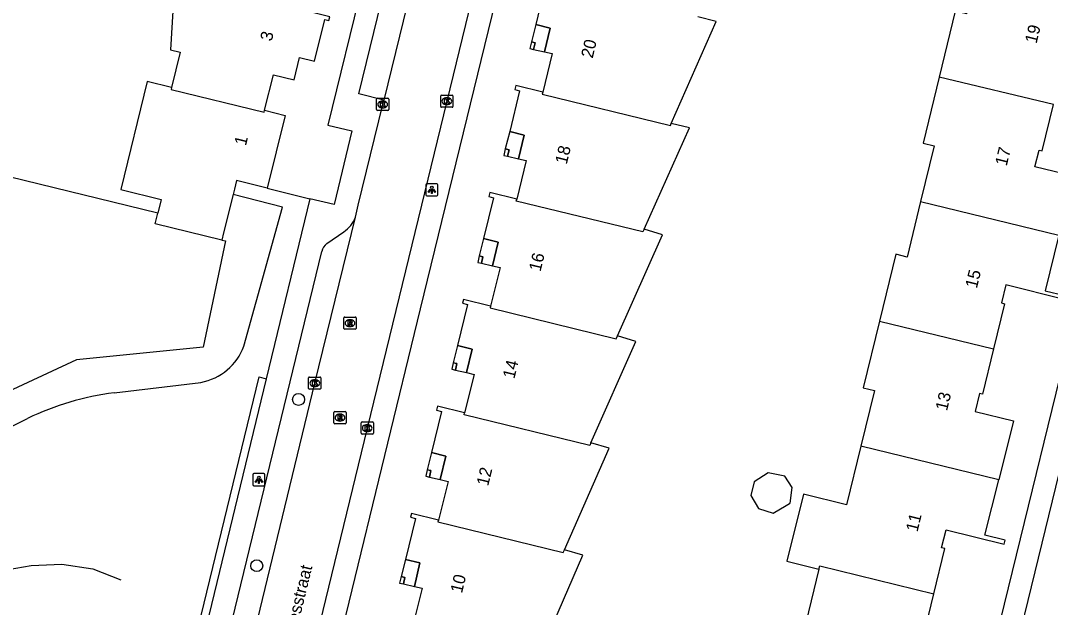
# Model space of a CAD drawing. Extents: x 163268 to 164360, y 381529 to 382285.
# Drawn here: x 164022.9 to 164107.1, y 382109.9 to 382157.9 of the extents above; entities that cross this region are included whole.
import ezdxf

# ---------------------------------------------------------------- set-up
doc = ezdxf.new("R2010")
doc.units = 0
for name, color, linetype in [('IMGEO_Boom', 7, 'Continuous'), ('IMGEO_Groenvoorziening', 7, 'Continuous'), ('IMGEO_Haag', 7, 'Continuous'), ('IMGEO_Hek', 7, 'Continuous'), ('IMGEO_Kolk', 7, 'Continuous'), ('IMGEO_Lichtpunt', 7, 'Continuous'), ('IMGEO_Meer_plas_ven_vijver', 7, 'Continuous'), ('IMGEO_Openbare_ruimte_label', 7, 'Continuous'), ('IMGEO_Pand', 7, 'Continuous'), ('IMGEO_Pand_nummerreeks', 7, 'Continuous'), ('IMGEO_Pand_overbouw', 7, 'Continuous'), ('IMGEO_Rijbaan_lokaal_open', 7, 'Continuous'), ('IMGEO_Rioolput', 7, 'Continuous'), ('IMGEO_Voetpad_open', 7, 'Continuous'), ('IMGEO_Walbescherming', 7, 'Continuous')]:
    doc.layers.add(name, color=color, linetype=linetype)

msp = doc.modelspace()

# ---------------------------------------------------------------- linework, layer by layer
at = {"layer": 'IMGEO_Boom'}
for centre in [(164045.641, 382126.902), (164042.225, 382113.307)]:
    msp.add_circle(centre, 0.489, dxfattribs=at)
at = {"layer": 'IMGEO_Groenvoorziening'}
for points in [[(164041.179, 382131.271), (164044.324, 382142.632), (164040.29, 382143.669)], [(164043.085, 382144.179), (164046.57, 382143.324)], [(164030.553, 382127.455), (164037.663, 382128.295)], [(164014.687, 382120.986), (164023.481, 382125.354)]]:
    msp.add_lwpolyline(points, dxfattribs=at)
for centre, radius, start, end in [((164036.753, 382132.935), 4.729, 281.09592, 339.39432), ((164033.621, 382104.176), 23.48, 97.50733, 115.58469)]:
    msp.add_arc(centre, radius, start, end, dxfattribs=at)
at = {"layer": 'IMGEO_Haag'}
msp.add_lwpolyline([(164036.608, 382102.251), (164036.024, 382102.399), (164042.415, 382128.743), (164042.999, 382128.602)], dxfattribs=at)
at = {"layer": 'IMGEO_Hek'}
msp.add_lwpolyline([(164009.714, 382098.078), (164009.77, 382100.609), (164010.173, 382103.086), (164014.977, 382108.956), (164016.691, 382110.836), (164018.869, 382112.131), (164021.259, 382112.884), (164023.765, 382113.328), (164026.295, 382113.418), (164028.808, 382113.06), (164031.103, 382112.136)], dxfattribs=at)
at = {"layer": 'IMGEO_Kolk'}
for p, q in [((164052.022, 382150.606), (164052.022, 382151.458)), ((164052.097, 382151.532), (164052.949, 382151.532)), ((164052.51, 382151.312), (164052.535, 382151.312)), ((164053.023, 382151.458), (164053.023, 382150.606)), ((164057.269, 382150.872), (164057.269, 382151.724)), ((164057.344, 382151.798), (164058.196, 382151.798)), ((164057.757, 382151.578), (164057.782, 382151.578)), ((164058.27, 382151.724), (164058.27, 382150.872)), ((164052.949, 382150.532), (164052.097, 382150.532)), ((164052.533, 382150.752), (164052.508, 382150.752)), ((164058.196, 382150.798), (164057.344, 382150.798)), ((164057.78, 382151.018), (164057.755, 382151.018)), ((164046.468, 382127.81), (164046.468, 382128.662)), ((164046.543, 382128.736), (164047.395, 382128.736)), ((164046.956, 382128.516), (164046.981, 382128.516)), ((164047.469, 382128.662), (164047.469, 382127.81)), ((164047.395, 382127.736), (164046.543, 382127.736)), ((164046.979, 382127.956), (164046.954, 382127.956)), ((164050.759, 382124.137), (164050.759, 382124.989)), ((164050.834, 382125.063), (164051.686, 382125.063)), ((164051.76, 382124.989), (164051.76, 382124.137)), ((164051.27, 382124.283), (164051.245, 382124.283)), ((164051.247, 382124.843), (164051.272, 382124.843)), ((164051.686, 382124.063), (164050.834, 382124.063))]:
    msp.add_line(p, q, dxfattribs=at)
for points in [[(164052.022, 382150.606), (164052.022, 382151.458)], [(164052.097, 382151.532), (164052.949, 382151.532)], [(164052.343, 382151.232), (164052.466, 382151.232), (164052.466, 382151.081), (164052.596, 382151.232), (164052.76, 382151.232), (164052.614, 382151.081), (164052.767, 382150.832), (164052.615, 382150.832), (164052.53, 382150.996), (164052.466, 382150.929), (164052.466, 382150.832), (164052.343, 382150.832), (164052.343, 382151.232)], [(164053.023, 382151.458), (164053.023, 382150.606)], [(164057.269, 382150.872), (164057.269, 382151.724)], [(164057.344, 382151.798), (164058.196, 382151.798)], [(164057.59, 382151.498), (164057.713, 382151.498), (164057.713, 382151.347), (164057.843, 382151.498), (164058.007, 382151.498), (164057.861, 382151.347), (164058.014, 382151.098), (164057.862, 382151.098), (164057.777, 382151.262), (164057.713, 382151.195), (164057.713, 382151.098), (164057.59, 382151.098), (164057.59, 382151.498)], [(164058.27, 382151.724), (164058.27, 382150.872)], [(164052.949, 382150.532), (164052.097, 382150.532)], [(164058.196, 382150.798), (164057.344, 382150.798)], [(164046.468, 382127.81), (164046.468, 382128.662)], [(164046.543, 382128.736), (164047.395, 382128.736)], [(164046.789, 382128.436), (164046.912, 382128.436), (164046.912, 382128.285), (164047.042, 382128.436), (164047.206, 382128.436), (164047.06, 382128.285), (164047.213, 382128.036), (164047.061, 382128.036), (164046.976, 382128.2), (164046.912, 382128.133), (164046.912, 382128.036), (164046.789, 382128.036), (164046.789, 382128.436)], [(164047.469, 382128.662), (164047.469, 382127.81)], [(164047.395, 382127.736), (164046.543, 382127.736)], [(164050.759, 382124.137), (164050.759, 382124.989)], [(164050.834, 382125.063), (164051.686, 382125.063)], [(164051.76, 382124.989), (164051.76, 382124.137)], [(164051.08, 382124.763), (164051.203, 382124.763), (164051.203, 382124.612), (164051.333, 382124.763), (164051.497, 382124.763), (164051.351, 382124.612), (164051.504, 382124.363), (164051.352, 382124.363), (164051.267, 382124.527), (164051.203, 382124.46), (164051.203, 382124.363), (164051.08, 382124.363), (164051.08, 382124.763)], [(164051.686, 382124.063), (164050.834, 382124.063)]]:
    msp.add_lwpolyline(points, dxfattribs=at)
for centre, start, end in [((164052.099, 382151.456), 91.55205, 178.44795), ((164052.099, 382151.456), 91.55205, 178.44795), ((164052.947, 382151.456), 1.55205, 88.44795), ((164052.947, 382151.456), 1.55205, 88.44795), ((164057.346, 382151.722), 91.55205, 178.44795), ((164057.346, 382151.722), 91.55205, 178.44795), ((164058.194, 382151.722), 1.55205, 88.44795), ((164058.194, 382151.722), 1.55205, 88.44795), ((164052.099, 382150.608), 181.55205, 268.44795), ((164052.099, 382150.608), 181.55205, 268.44795), ((164052.947, 382150.608), 271.55205, 358.44795), ((164052.947, 382150.608), 271.55205, 358.44795), ((164057.346, 382150.874), 181.55205, 268.44795), ((164057.346, 382150.874), 181.55205, 268.44795), ((164058.194, 382150.874), 271.55205, 358.44795), ((164058.194, 382150.874), 271.55205, 358.44795), ((164046.545, 382128.66), 91.55205, 178.44795), ((164046.545, 382128.66), 91.55205, 178.44795), ((164047.393, 382128.66), 1.55205, 88.44795), ((164047.393, 382128.66), 1.55205, 88.44795), ((164046.545, 382127.812), 181.55205, 268.44795), ((164046.545, 382127.812), 181.55205, 268.44795), ((164047.393, 382127.812), 271.55205, 358.44795), ((164047.393, 382127.812), 271.55205, 358.44795), ((164050.836, 382124.987), 91.55205, 178.44795), ((164050.836, 382124.987), 91.55205, 178.44795), ((164051.684, 382124.987), 1.55205, 88.44795), ((164051.684, 382124.987), 1.55205, 88.44795), ((164050.836, 382124.139), 181.55205, 268.44795), ((164050.836, 382124.139), 181.55205, 268.44795), ((164051.684, 382124.139), 271.55205, 358.44795), ((164051.684, 382124.139), 271.55205, 358.44795)]:
    msp.add_arc(centre, 0.0765, start, end, dxfattribs=at)
for centre, major_axis, ratio, start_param, end_param in [((164052.509, 382151.032), (-0.387, 0.002), 0.722429, 4.712389, 7.853982), ((164052.534, 382151.032), (-0.39, 0.002), 0.717154, 1.570796, 4.712389), ((164057.756, 382151.298), (-0.387, 0.002), 0.722429, 4.712389, 7.853982), ((164057.781, 382151.298), (-0.39, 0.002), 0.717154, 1.570796, 4.712389), ((164046.955, 382128.236), (-0.387, 0.002), 0.722429, 4.712389, 7.853982), ((164046.98, 382128.236), (-0.39, 0.002), 0.717154, 1.570796, 4.712389), ((164051.246, 382124.563), (-0.387, 0.002), 0.722429, 4.712389, 7.853982), ((164051.271, 382124.563), (-0.39, 0.002), 0.717154, 1.570796, 4.712389)]:
    msp.add_ellipse(centre, major_axis=major_axis, ratio=ratio, start_param=start_param, end_param=end_param, dxfattribs=at)
at = {"layer": 'IMGEO_Lichtpunt'}
for p, q in [((164056.044, 382144.45), (164056.044, 382143.643)), ((164056.044, 382144.45), (164056.044, 382143.643)), ((164056.946, 382144.545), (164056.138, 382144.545)), ((164056.946, 382144.545), (164056.138, 382144.545)), ((164057.04, 382143.643), (164057.04, 382144.45)), ((164057.04, 382143.643), (164057.04, 382144.45)), ((164056.138, 382143.549), (164056.946, 382143.549)), ((164056.138, 382143.549), (164056.946, 382143.549)), ((164041.898, 382120.74), (164041.898, 382119.933)), ((164041.898, 382120.74), (164041.898, 382119.933)), ((164042.8, 382120.835), (164041.992, 382120.835)), ((164042.8, 382120.835), (164041.992, 382120.835)), ((164042.894, 382119.933), (164042.894, 382120.74)), ((164042.894, 382119.933), (164042.894, 382120.74)), ((164041.992, 382119.839), (164042.8, 382119.839)), ((164041.992, 382119.839), (164042.8, 382119.839))]:
    msp.add_line(p, q, dxfattribs=at)
for points in [[(164056.418, 382144.114), (164056.457, 382144.086), (164056.269, 382143.824), (164056.231, 382143.851), (164056.418, 382144.114)], [(164056.52, 382144.066), (164056.567, 382144.066), (164056.567, 382143.744), (164056.52, 382143.744), (164056.52, 382144.066)], [(164056.63, 382144.086), (164056.668, 382144.113), (164056.855, 382143.851), (164056.816, 382143.823), (164056.63, 382144.086)], [(164042.272, 382120.404), (164042.311, 382120.376), (164042.123, 382120.114), (164042.085, 382120.141), (164042.272, 382120.404)], [(164042.374, 382120.356), (164042.421, 382120.356), (164042.421, 382120.034), (164042.374, 382120.034), (164042.374, 382120.356)], [(164042.484, 382120.376), (164042.522, 382120.403), (164042.709, 382120.141), (164042.67, 382120.113), (164042.484, 382120.376)]]:
    msp.add_lwpolyline(points, dxfattribs=at)
for centre in [(164056.543, 382144.248), (164042.397, 382120.538)]:
    msp.add_circle(centre, 0.0994, dxfattribs=at)
for centre, start, end in [((164056.138, 382144.45), 90, 180), ((164056.138, 382144.45), 90, 180), ((164056.946, 382144.45), 0, 90), ((164056.946, 382144.45), 0, 90), ((164056.138, 382143.643), 180, 270), ((164056.138, 382143.643), 180, 270), ((164056.946, 382143.643), 270, 0), ((164056.946, 382143.643), 270, 360), ((164041.992, 382120.74), 90, 180), ((164041.992, 382120.74), 90, 180), ((164042.8, 382120.74), 0, 90), ((164042.8, 382120.74), 0, 90), ((164041.992, 382119.933), 180, 270), ((164041.992, 382119.933), 180, 270), ((164042.8, 382119.933), 270, 0), ((164042.8, 382119.933), 270, 360)]:
    msp.add_arc(centre, 0.0946, start, end, dxfattribs=at)
at = {"layer": 'IMGEO_Meer_plas_ven_vijver'}
for points in [[(164034.127, 382142.141), (164008.56, 382148.37)], [(164039.371, 382139.944), (164039.667, 382139.882), (164037.835, 382131.184), (164027.492, 382130.135), (164018.688, 382126.062), (164011.891, 382122.473), (164006.757, 382122.193), (164004.424, 382122.535)]]:
    msp.add_lwpolyline(points, dxfattribs=at)
at = {"layer": 'IMGEO_Pand'}
for points in [[(164100.507, 382163.38), (164100.431, 382163.07), (164101.345, 382162.847), (164100.27, 382158.446), (164099.357, 382158.67), (164098.035, 382153.262)], [(164037.303, 382160.854), (164035.125, 382161.378), (164035.05, 382161.067), (164035.487, 382160.961), (164035.163, 382155.493), (164035.958, 382155.3), (164035.256, 382152.409)], [(164067.746, 382160.771), (164065.534, 382161.314), (164065.454, 382161.005), (164065.851, 382160.902), (164065.036, 382157.561), (164066.227, 382157.268), (164065.764, 382155.345), (164066.396, 382155.193), (164065.614, 382152.043)], [(164042.869, 382150.558), (164043.584, 382153.452), (164045.274, 382153.035), (164045.73, 382154.88), (164046.954, 382154.578), (164047.792, 382157.973), (164048.111, 382157.893), (164048.189, 382158.199), (164044.724, 382159.068)], [(164076.126, 382149.465), (164079.804, 382157.816), (164078.3, 382158.192)], [(164064.987, 382156.064), (164064.682, 382156.139), (164064.562, 382155.612), (164064.867, 382155.537), (164064.987, 382156.064)], [(164035.256, 382152.409), (164033.254, 382152.896), (164031.114, 382144.066), (164034.401, 382143.27), (164034.127, 382142.141)], [(164098.035, 382153.262), (164096.717, 382147.867), (164097.631, 382147.644), (164096.518, 382143.091)], [(164107.391, 382151.016), (164098.035, 382153.262)], [(164035.256, 382152.409), (164035.218, 382152.254), (164042.831, 382150.403), (164042.869, 382150.558)], [(164065.614, 382152.043), (164063.411, 382152.584), (164063.326, 382152.255), (164063.723, 382152.152), (164062.909, 382148.81), (164064.099, 382148.518), (164063.637, 382146.595), (164064.268, 382146.443), (164063.486, 382143.292)], [(164065.614, 382152.043), (164065.574, 382151.88), (164076.062, 382149.318), (164076.126, 382149.465)], [(164042.869, 382150.558), (164044.558, 382150.14), (164043.085, 382144.179)], [(164107.833, 382140.351), (164109.013, 382145.159), (164105.854, 382145.928), (164106.206, 382147.29), (164106.469, 382147.224), (164107.391, 382151.016)], [(164073.91, 382140.837), (164077.619, 382149.118), (164076.126, 382149.465)], [(164062.859, 382147.315), (164062.554, 382147.39), (164062.434, 382146.863), (164062.739, 382146.788), (164062.859, 382147.315)], [(164043.085, 382144.179), (164040.57, 382144.799), (164040.399, 382144.108), (164040.29, 382143.669)], [(164040.29, 382143.669), (164039.514, 382140.525), (164039.371, 382139.944)], [(164063.486, 382143.292), (164061.281, 382143.834), (164061.194, 382143.501), (164061.591, 382143.398), (164060.777, 382140.056), (164061.967, 382139.764), (164061.505, 382137.841), (164062.136, 382137.689), (164061.354, 382134.538)], [(164073.91, 382140.837), (164073.807, 382140.608), (164063.445, 382143.128), (164063.486, 382143.292)], [(164096.518, 382143.091), (164095.409, 382138.551), (164094.496, 382138.775), (164093.16, 382133.31)], [(164096.518, 382143.091), (164107.833, 382140.351)], [(164039.371, 382139.944), (164033.915, 382141.266), (164034.127, 382142.141)], [(164071.715, 382132.1), (164075.408, 382140.38), (164073.91, 382140.837)], [(164107.833, 382140.351), (164106.717, 382135.8), (164108.325, 382135.397), (164108.253, 382135.09), (164103.486, 382136.266), (164103.127, 382134.794), (164103.39, 382134.728), (164102.491, 382131.031)], [(164060.727, 382138.567), (164060.422, 382138.642), (164060.302, 382138.115), (164060.607, 382138.04), (164060.727, 382138.567)], [(164061.354, 382134.538), (164059.143, 382135.081), (164059.061, 382134.765), (164059.458, 382134.662), (164058.644, 382131.32), (164059.834, 382131.028), (164059.372, 382129.105), (164060.003, 382128.953), (164059.221, 382125.802)], [(164061.354, 382134.538), (164061.318, 382134.393), (164071.614, 382131.874), (164071.715, 382132.1)], [(164093.16, 382133.31), (164091.83, 382127.866), (164092.744, 382127.643), (164091.629, 382123.08)], [(164093.16, 382133.31), (164102.491, 382131.031)], [(164069.55, 382123.354), (164073.214, 382131.649), (164071.715, 382132.1)], [(164102.491, 382131.031), (164101.59, 382127.327), (164101.327, 382127.393), (164100.968, 382125.921), (164104.124, 382125.153), (164102.905, 382120.316)], [(164058.6, 382129.83), (164058.295, 382129.905), (164058.175, 382129.378), (164058.48, 382129.303), (164058.6, 382129.83)], [(164059.221, 382125.802), (164057.013, 382126.344), (164056.927, 382126.015), (164057.324, 382125.912), (164056.508, 382122.56), (164057.698, 382122.267), (164057.236, 382120.345), (164057.868, 382120.193), (164057.085, 382117.042)], [(164069.55, 382123.354), (164069.454, 382123.136), (164059.18, 382125.637), (164059.221, 382125.802)], [(164067.386, 382114.609), (164071.053, 382122.909), (164069.55, 382123.354)], [(164091.629, 382123.08), (164090.46, 382118.295), (164086.928, 382119.157), (164085.589, 382113.675), (164088.207, 382113.035)], [(164102.905, 382120.316), (164091.629, 382123.08)], [(164056.471, 382121.081), (164056.166, 382121.156), (164056.046, 382120.629), (164056.351, 382120.554), (164056.471, 382121.081)], [(164085.514, 382118.228), (164085.653, 382118.31), (164085.791, 382118.391), (164085.841, 382118.42), (164086.008, 382119.69), (164085.415, 382120.623), (164084.043, 382120.909), (164082.9, 382120.153), (164082.637, 382119.035), (164083.247, 382117.985), (164084.446, 382117.6), (164085.514, 382118.228)], [(164097.601, 382111.008), (164098.501, 382114.71), (164098.238, 382114.776), (164098.597, 382116.248), (164103.352, 382115.071), (164103.426, 382115.385), (164101.77, 382115.811), (164102.905, 382120.316)], [(164057.085, 382117.042), (164054.884, 382117.582), (164054.802, 382117.268), (164055.199, 382117.165), (164054.385, 382113.823), (164055.575, 382113.531), (164055.113, 382111.608), (164055.744, 382111.456), (164054.962, 382108.305)], [(164057.085, 382117.042), (164057.047, 382116.888), (164067.288, 382114.387), (164067.386, 382114.609)], [(164065.293, 382105.846), (164068.887, 382114.159), (164067.386, 382114.609)], [(164088.207, 382113.035), (164088.269, 382113.288), (164097.601, 382111.008)], [(164054.335, 382112.341), (164054.03, 382112.416), (164053.91, 382111.889), (164054.215, 382111.814), (164054.335, 382112.341)], [(164088.207, 382113.035), (164086.94, 382107.845), (164087.853, 382107.622), (164086.738, 382103.06)], [(164098.023, 382100.324), (164099.235, 382105.135), (164096.079, 382105.903), (164096.438, 382107.375), (164096.701, 382107.309), (164097.601, 382111.008)]]:
    msp.add_lwpolyline(points, dxfattribs=at)
at = {"layer": 'IMGEO_Pand_overbouw'}
for points in [[(164064.867, 382155.537), (164065.764, 382155.345), (164066.227, 382157.268), (164065.036, 382157.561), (164064.682, 382156.139), (164064.987, 382156.064)], [(164062.739, 382146.788), (164063.637, 382146.595), (164064.099, 382148.518), (164062.909, 382148.81), (164062.554, 382147.39), (164062.859, 382147.315)], [(164060.607, 382138.04), (164061.505, 382137.841), (164061.967, 382139.764), (164060.777, 382140.056), (164060.422, 382138.642), (164060.727, 382138.567)], [(164058.295, 382129.905), (164058.6, 382129.83), (164058.48, 382129.303), (164059.372, 382129.105), (164059.834, 382131.028), (164058.644, 382131.32)], [(164056.351, 382120.554), (164057.236, 382120.345), (164057.698, 382122.267), (164056.508, 382122.56), (164056.166, 382121.156), (164056.471, 382121.081)], [(164054.215, 382111.814), (164055.113, 382111.608), (164055.575, 382113.531), (164054.385, 382113.823), (164054.03, 382112.416), (164054.335, 382112.341)]]:
    msp.add_lwpolyline(points, close=True, dxfattribs=at)
at = {"layer": 'IMGEO_Rijbaan_lokaal_open'}
for points in [[(164057.135, 382169.884), (164056.44, 382167.012), (164052.625, 382151.386)], [(164062.081, 382169.185), (164061.553, 382166.894), (164057.77, 382151.298), (164051.259, 382124.564), (164046.634, 382105.618), (164041.183, 382083.235), (164040.553, 382080.61)], [(164050.296, 382141.81), (164050.518, 382142.784), (164052.524, 382151.033), (164052.625, 382151.386)], [(164036.687, 382085.824), (164041.679, 382106.359), (164046.97, 382128.236), (164050.296, 382141.81)]]:
    msp.add_lwpolyline(points, dxfattribs=at)
at = {"layer": 'IMGEO_Rioolput'}
for p, q in [((164049.346, 382132.717), (164049.346, 382133.569)), ((164049.421, 382133.643), (164050.273, 382133.643)), ((164049.834, 382133.423), (164049.859, 382133.423)), ((164050.347, 382133.569), (164050.347, 382132.717)), ((164050.273, 382132.643), (164049.421, 382132.643)), ((164049.857, 382132.863), (164049.832, 382132.863)), ((164048.526, 382124.99), (164048.526, 382125.842)), ((164048.601, 382125.916), (164049.453, 382125.916)), ((164049.527, 382125.842), (164049.527, 382124.99)), ((164049.037, 382125.136), (164049.012, 382125.136)), ((164049.014, 382125.696), (164049.039, 382125.696)), ((164049.453, 382124.916), (164048.601, 382124.916))]:
    msp.add_line(p, q, dxfattribs=at)
for points in [[(164049.346, 382132.717), (164049.346, 382133.569)], [(164049.421, 382133.643), (164050.273, 382133.643)], [(164050.347, 382133.569), (164050.347, 382132.717)], [(164050.273, 382132.643), (164049.421, 382132.643)], [(164049.935, 382133.341), (164049.683, 382133.343), (164049.683, 382132.943)], [(164049.683, 382132.943), (164049.807, 382132.943), (164049.807, 382133.105), (164049.818, 382133.105)], [(164049.861, 382133.262), (164049.807, 382133.262), (164049.807, 382133.181)], [(164049.807, 382133.181), (164049.859, 382133.181)], [(164049.865, 382133.076), (164049.936, 382132.943), (164050.076, 382132.943), (164050.011, 382133.069)], [(164048.526, 382124.99), (164048.526, 382125.842)], [(164048.601, 382125.916), (164049.453, 382125.916)], [(164049.527, 382125.842), (164049.527, 382124.99)], [(164049.115, 382125.614), (164048.863, 382125.616), (164048.863, 382125.216)], [(164048.863, 382125.216), (164048.987, 382125.216), (164048.987, 382125.378), (164048.998, 382125.378)], [(164049.041, 382125.535), (164048.987, 382125.535), (164048.987, 382125.454)], [(164048.987, 382125.454), (164049.039, 382125.454)], [(164049.045, 382125.349), (164049.116, 382125.216), (164049.256, 382125.216), (164049.191, 382125.342)], [(164049.453, 382124.916), (164048.601, 382124.916)]]:
    msp.add_lwpolyline(points, dxfattribs=at)
for centre, radius, start, end in [((164049.423, 382133.567), 0.0765, 91.55205, 178.44795), ((164049.423, 382133.567), 0.0765, 91.55205, 178.44795), ((164050.271, 382133.567), 0.0765, 1.55205, 88.44795), ((164050.271, 382133.567), 0.0765, 1.55205, 88.44795), ((164049.423, 382132.719), 0.0765, 181.55205, 268.44795), ((164049.423, 382132.719), 0.0765, 181.55205, 268.44795), ((164049.817, 382133.052), 0.0533, 26.02933, 88.69889), ((164049.843, 382133.37), 0.19, 274.7715, 282.96867), ((164049.867, 382133.166), 0.0964, 77.00612, 93.18647), ((164049.881, 382133.223), 0.0378, 276.66336, 79.67722), ((164049.934, 382133.231), 0.109, 350.36119, 89.41601), ((164049.932, 382133.231), 0.112, 277.58423, 350.98172), ((164049.916, 382133.016), 0.108, 29.51342, 73.79051), ((164050.271, 382132.719), 0.0765, 271.55205, 358.44795), ((164050.271, 382132.719), 0.0765, 271.55205, 358.44795), ((164048.603, 382125.84), 0.0765, 91.55205, 178.44795), ((164048.603, 382125.84), 0.0765, 91.55205, 178.44795), ((164049.451, 382125.84), 0.0765, 1.55205, 88.44795), ((164049.451, 382125.84), 0.0765, 1.55205, 88.44795), ((164048.603, 382124.992), 0.0765, 181.55205, 268.44795), ((164048.603, 382124.992), 0.0765, 181.55205, 268.44795), ((164048.997, 382125.325), 0.0533, 26.02933, 88.69889), ((164049.023, 382125.643), 0.19, 274.7715, 282.96867), ((164049.047, 382125.439), 0.0964, 77.00612, 93.18647), ((164049.061, 382125.496), 0.0378, 276.66336, 79.67722), ((164049.114, 382125.504), 0.109, 350.36119, 89.41601), ((164049.112, 382125.504), 0.112, 277.58423, 350.98172), ((164049.096, 382125.289), 0.108, 29.51342, 73.79051), ((164049.451, 382124.992), 0.0765, 271.55205, 358.44795), ((164049.451, 382124.992), 0.0765, 271.55205, 358.44795)]:
    msp.add_arc(centre, radius, start, end, dxfattribs=at)
for centre, major_axis, ratio, start_param, end_param in [((164049.833, 382133.143), (-0.387, 0.002), 0.722429, 4.712389, 7.853982), ((164049.858, 382133.143), (-0.39, 0.002), 0.717154, 1.570796, 4.712389), ((164049.013, 382125.416), (-0.387, 0.002), 0.722429, 4.712389, 7.853982), ((164049.038, 382125.416), (-0.39, 0.002), 0.717154, 1.570796, 4.712389)]:
    msp.add_ellipse(centre, major_axis=major_axis, ratio=ratio, start_param=start_param, end_param=end_param, dxfattribs=at)
at = {"layer": 'IMGEO_Voetpad_open'}
for points in [[(164053.773, 382172.715), (164048.04, 382149.326), (164049.998, 382148.86), (164048.546, 382142.852), (164046.57, 382143.324)], [(164041.028, 382074.335), (164055.615, 382134.307), (164064.396, 382170.281)], [(164052.625, 382151.386), (164050.579, 382151.896), (164054.871, 382169.526), (164055.96, 382169.231)], [(164114.98, 382157.722), (164111.511, 382143.447), (164101.072, 382100.82), (164090.988, 382059.608)], [(164093.368, 382061.569), (164093.403, 382061.663), (164116.66, 382156.928)], [(164046.57, 382143.324), (164042.999, 382128.602)], [(164047.967, 382139.655), (164049.335, 382140.613)], [(164035.485, 382089.4), (164047.537, 382139.011)], [(164042.999, 382128.602), (164036.608, 382102.251)]]:
    msp.add_lwpolyline(points, dxfattribs=at)
for centre, radius, start, end in [((164047.883, 382142.763), 2.594, 304.02929, 338.4529), ((164048.633, 382138.744), 1.128, 126.20143, 166.33635)]:
    msp.add_arc(centre, radius, start, end, dxfattribs=at)
at = {"layer": 'IMGEO_Walbescherming'}
msp.add_lwpolyline([(164039.371, 382139.944), (164039.667, 382139.882), (164037.835, 382131.184), (164027.492, 382130.135), (164018.688, 382126.062), (164011.891, 382122.473), (164006.757, 382122.193), (163995.594, 382126.302), (164001.172, 382149.253), (164002.843, 382148.849)], dxfattribs=at)

# ---------------------------------------------------------------- texts
at = {"layer": 'IMGEO_Openbare_ruimte_label'}
msp.add_text('Raoul Hynckesstraat', height=1, rotation=76.29711, dxfattribs=at).set_placement((164043.853, 382101.238))
at = {"layer": 'IMGEO_Pand_nummerreeks'}
for s, rotation, p in [('3', 76.11731, (164043.448, 382156.148)), ('19', 76.30206, (164105.998, 382155.962)), ('20', 76.27787, (164069.693, 382154.764)), ('1', 76.11991, (164041.336, 382147.608)), ('18', 76.27787, (164067.573, 382146.083)), ('17', 76.30206, (164103.557, 382145.947)), ('16', 76.27787, (164065.43, 382137.31)), ('15', 76.30206, (164101.116, 382135.932)), ('14', 76.27787, (164063.289, 382128.541)), ('13', 76.30206, (164098.675, 382125.918)), ('12', 76.27787, (164061.147, 382119.768)), ('11', 76.30079, (164096.261, 382116.014)), ('10', 76.27787, (164059.007, 382111.005))]:
    msp.add_text(s, height=1, rotation=rotation, dxfattribs=at).set_placement(p)

doc.saveas('drawing.dxf')
